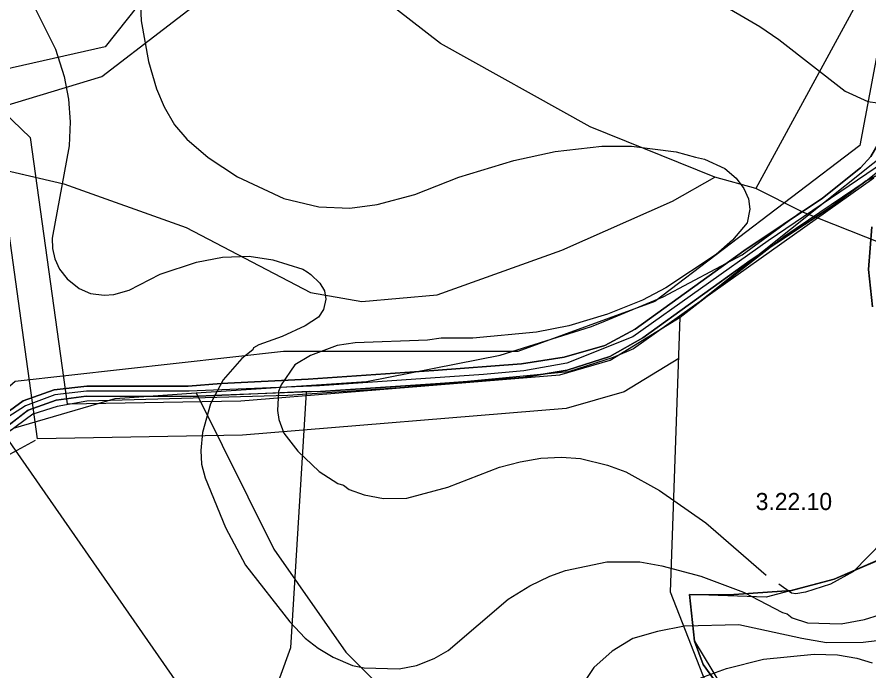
# Model space of a CAD drawing. Extents: x -662500 to -655523, y -1056000 to -1049993.
# Drawn here: x -660725.5 to -660352.4, y -1053153.3 to -1052866.9 of the extents above; entities that cross this region are included whole.
import ezdxf

# ---------------------------------------------------------------- set-up
doc = ezdxf.new("R2010")
doc.units = 0
for name, color, linetype in [('Vrstva 12', 7, 'Continuous'), ('Vrstva 15', 7, 'Continuous'), ('Vrstva 24', 7, 'Continuous'), ('Vrstva 37', 7, 'Continuous'), ('Vrstva 5', 7, 'Continuous'), ('Vrstva 50', 7, 'Continuous'), ('Vrstva 51', 7, 'Continuous'), ('Vrstva 52', 7, 'Continuous'), ('Vrstva 6', 7, 'Continuous'), ('Vrstva 61', 7, 'Continuous'), ('Vrstva 7', 7, 'Continuous')]:
    doc.layers.add(name, color=color, linetype=linetype)

msp = doc.modelspace()

# ---------------------------------------------------------------- linework, layer by layer
at = {"layer": 'Vrstva 12'}
msp.add_lwpolyline([(-660345.67, -1052930.36), (-660396.62, -1052964.95), (-660455.84, -1053006.98), (-660484.73, -1053018.42), (-660503.64, -1053021.88), (-660521.22, -1053023.39), (-660593.09, -1053028.44), (-660650.08, -1053030.8), (-660695.1, -1053030.71), (-660708.91, -1053032.42), (-660721.83, -1053037.12), (-660735.32, -1053045.86)], dxfattribs=at)
at = {"layer": 'Vrstva 15'}
msp.add_lwpolyline([(-660598.86, -1053031.22), (-660605.75, -1053143.15), (-660610.52, -1053156.43), (-660584.23, -1053223.36), (-660520.18, -1053363.22), (-660506.25, -1053380.34), (-660360.14, -1053523.67), (-660130.71, -1053557.64)], dxfattribs=at)
at = {"layer": 'Vrstva 24'}
for points in [[(-660420, -1052937), (-660474.5, -1052915), (-660540, -1052878.5), (-660592, -1052838), (-660628.5, -1052797.5), (-660653.5, -1052757), (-660680, -1052693)], [(-660132, -1052865), (-660170, -1052836), (-660215, -1052805), (-660250, -1052787), (-660271.5, -1052781.5), (-660292.5, -1052783), (-660319.5, -1052800), (-660337, -1052822.5), (-660402, -1052942)], [(-660781, -1052927), (-660768.5, -1052927.5), (-660741.5, -1052931.5), (-660705, -1052940), (-660651.5, -1052959), (-660597, -1052987.5), (-660574.5, -1052991.5), (-660541.5, -1052988.5), (-660487, -1052969), (-660438.5, -1052947.5), (-660420, -1052937)], [(-660402, -1052942), (-660420, -1052937)], [(-660382, -1052952), (-660402, -1052942)], [(-660647, -1053031.5), (-660572.5, -1053026.5), (-660514, -1053015), (-660474, -1053002.5), (-660467.78, -1053000), (-660442.5, -1052989.5), (-660408, -1052971), (-660382, -1052952)], [(-660382, -1052952), (-660347, -1052966)], [(-661054, -1052990), (-661058.86, -1053000), (-661076, -1053031), (-661094, -1053081.5), (-661099.5, -1053135.5), (-661091.5, -1053170.5), (-661086.5, -1053182), (-661045, -1053205.5), (-661024.5, -1053222), (-660989, -1053249), (-660959, -1053263.5), (-660935.5, -1053266), (-660916.5, -1053262.5), (-660907.5, -1053257.5), (-660883.5, -1053237), (-660847.5, -1053185.5), (-660821, -1053163), (-660798, -1053140.5), (-660776, -1053100), (-660751.5, -1053064), (-660727, -1053047), (-660682.5, -1053034), (-660647, -1053031.5)], [(-660647, -1053031.5), (-660613, -1053100), (-660581.5, -1053145), (-660563.5, -1053163), (-660529.5, -1053190), (-660482, -1053214)]]:
    msp.add_lwpolyline(points, dxfattribs=at)
at = {"layer": 'Vrstva 37'}
msp.add_lwpolyline([(-661300.67, -1052546.9), (-661245.57, -1052460.16), (-661215.38, -1052383.27), (-661093.2, -1052036.62), (-661059.91, -1052039.12), (-661052.32, -1052039.28), (-660977.8, -1052048.89), (-660913.91, -1052057.78), (-660920.61, -1052206.16), (-660810.17, -1052287.05), (-660506.62, -1052383.42), (-660536.22, -1052464.9), (-660540.27, -1052493.39), (-660540.27, -1052503.48), (-660534.66, -1052516.97), (-660434.32, -1052493.61), (-660230.57, -1052568.54), (-660284.32, -1052681.97), (-660363.46, -1052667.73), (-660573.1, -1052736.64), (-660686.93, -1052879.97), (-660981.83, -1052946.49), (-661035.35, -1052984.09), (-661278.3, -1052879.13)], dxfattribs=at)
for points in [[(-661234.06, -1053140.82), (-660958.01, -1052955.16), (-660828.41, -1052935.32), (-660688.36, -1052892.92), (-660553.31, -1052789.11), (-660369.71, -1052706.96), (-660290.66, -1052724.21), (-660337.18, -1052820.64), (-660356.48, -1052923.15), (-660446.27, -1052991.51), (-660506.13, -1053013.32), (-660608.87, -1053013.32), (-660726.31, -1053026.56), (-660746.15, -1053043.81), (-660754.61, -1053064.64), (-660780.18, -1053120.96), (-660865.36, -1053222.79), (-660913.12, -1053274.78), (-660954.8, -1053281.43), (-660981.14, -1053263.41), (-661072.84, -1053185.46), (-661116.02, -1053160.8)], [(-661023.41, -1053240.67), (-661011.27, -1053272.33), (-660950.35, -1053416.85), (-660839.76, -1053380.96), (-660793.93, -1053380.96), (-660681.35, -1053517.53), (-660634.53, -1053539.46), (-660568.77, -1053550.42), (-660547.85, -1053511.55), (-660560.8, -1053426.81), (-660514.36, -1053361.25), (-660732.12, -1053048.02), (-660755.79, -1053110.82), (-660775.71, -1053140.44), (-660885.47, -1053258.33), (-660925.44, -1053292.53), (-660955.96, -1053285.06), (-660988.72, -1053264.41)]]:
    msp.add_lwpolyline(points, close=True, dxfattribs=at)
at = {"layer": 'Vrstva 5'}
for points in [[(-660340.49, -1052862.94), (-660341.19, -1052882.22), (-660342.34, -1052901.16), (-660345.18, -1052916.91), (-660351.67, -1052928.01), (-660356.16, -1052932.93), (-660372.74, -1052946.18), (-660407.24, -1052969.22), (-660454.83, -1053003.63), (-660468.06, -1053010.68), (-660485.85, -1053015.9), (-660504.55, -1053018.76), (-660542.92, -1053021.63), (-660597.98, -1053025.5), (-660636.05, -1053027.33), (-660650.51, -1053028.61), (-660694.93, -1053028.56), (-660709.28, -1053030.16), (-660722.76, -1053034.93), (-660735.98, -1053044.48)], [(-660735.98, -1053044.48), (-660722.76, -1053034.93), (-660709.28, -1053030.16), (-660694.93, -1053028.56), (-660650.51, -1053028.61), (-660636.05, -1053027.33), (-660597.98, -1053025.5), (-660542.92, -1053021.63), (-660504.55, -1053018.76), (-660485.85, -1053015.9), (-660468.06, -1053010.68), (-660454.83, -1053003.63), (-660407.24, -1052969.22), (-660372.74, -1052946.18), (-660356.16, -1052932.93), (-660351.67, -1052928.01), (-660345.18, -1052916.91), (-660342.34, -1052901.16), (-660341.19, -1052882.22), (-660340.49, -1052862.94)], [(-660732.12, -1053048.02), (-660721.62, -1053039.87), (-660720.59, -1053039.07), (-660708.3, -1053034.68), (-660695.28, -1053033), (-660649.64, -1053033.08), (-660635.86, -1053032.54), (-660597.64, -1053030.71), (-660592.55, -1053030.9), (-660542.26, -1053027.52), (-660503.89, -1053024.76), (-660484.55, -1053021.5), (-660465.9, -1053015.6), (-660451.53, -1053007.43), (-660404.49, -1052973.58), (-660368.96, -1052950), (-660353.67, -1052938.62), (-660348.07, -1052935.85)], [(-660348.07, -1052935.85), (-660353.67, -1052938.62), (-660368.96, -1052950), (-660404.49, -1052973.58), (-660451.53, -1053007.43), (-660465.9, -1053015.6), (-660484.55, -1053021.5), (-660503.89, -1053024.76), (-660542.26, -1053027.52), (-660592.55, -1053030.9), (-660635.86, -1053032.54), (-660649.64, -1053033.08), (-660695.28, -1053033), (-660708.3, -1053034.68), (-660720.59, -1053039.07), (-660732.12, -1053048.02)], [(-660351.16, -1052958.84), (-660352.67, -1052977.49), (-660350.91, -1052993.82)], [(-660350.91, -1052993.82), (-660352.67, -1052977.49), (-660351.16, -1052958.84)], [(-660341.86, -1053101.92), (-660367.74, -1053113.11), (-660386.36, -1053118.03), (-660413.65, -1053119.9), (-660431.05, -1053119.87), (-660428.77, -1053140.23), (-660425.04, -1053150.39), (-660412.06, -1053168.45), (-660407.93, -1053175.41), (-660397.57, -1053191.93), (-660396.56, -1053206.91), (-660403.25, -1053217.61), (-660422.63, -1053240.33), (-660439.88, -1053269.34), (-660486.45, -1053344.24), (-660512.28, -1053368.1), (-660517.5, -1053373.37), (-660541.05, -1053397.14), (-660549.81, -1053406.05), (-660553.77, -1053409.82), (-660618.91, -1053475.06), (-660650.77, -1053508.27), (-660718.56, -1053576.57), (-660735.74, -1053593.9)]]:
    msp.add_lwpolyline(points, dxfattribs=at)
msp.add_lwpolyline([(-660431.05, -1053119.87), (-660413.65, -1053119.9), (-660386.36, -1053118.03), (-660367.74, -1053113.11), (-660337.3, -1053100.08), (-660334.61, -1053117.6), (-660333.75, -1053129.01), (-660329.61, -1053143.08), (-660326.99, -1053149.05), (-660321.61, -1053156.83), (-660320.88, -1053178.8), (-660379.98, -1053236.49), (-660420.58, -1053278.12), (-660486.45, -1053344.24), (-660439.88, -1053269.34), (-660422.63, -1053240.33), (-660403.25, -1053217.61), (-660396.56, -1053206.91), (-660397.57, -1053191.93), (-660412.06, -1053168.45), (-660425.04, -1053150.39), (-660428.77, -1053140.23)], close=True, dxfattribs=at)
at = {"layer": 'Vrstva 50'}
msp.add_lwpolyline([(-660435.07, -1052998.4), (-660338.47, -1052921.22), (-660327.47, -1053057.73), (-660321.24, -1053097.21), (-660175.03, -1053103.15), (-660174.83, -1053022.87), (-660135.14, -1053024.72), (-660124.45, -1053106.32), (-660064.14, -1053121.91), (-660064.92, -1053137.67), (-660124.48, -1053141.31), (-660143.9, -1053158.22), (-660224.98, -1053182.72), (-660282.65, -1053206.04), (-660302.63, -1053225.87), (-660408.17, -1053286.14), (-660457.22, -1053301.47), (-660422.63, -1053240.33), (-660404.5, -1053207.93), (-660439.36, -1053118.83)], close=True, dxfattribs=at)
at = {"layer": 'Vrstva 51'}
for points in [[(-661333.87, -1052639.96), (-661030.97, -1052722.69), (-660970.26, -1052748.97), (-660859.83, -1052784.77), (-660719.81, -1052919.67), (-660703.56, -1053036.33), (-660627.44, -1053034.97), (-660487.78, -1053023.58), (-660465.78, -1053017.23), (-660435.07, -1052998.4)], [(-660435.71, -1053016.39), (-660459.67, -1053031.08), (-660485.06, -1053038.41), (-660626.7, -1053049.96), (-660716.58, -1053051.57), (-660733.95, -1052926.87), (-660867.75, -1052797.97), (-660975.56, -1052763.02), (-661035.95, -1052736.88), (-661337.82, -1052654.43)]]:
    msp.add_lwpolyline(points, dxfattribs=at)
at = {"layer": 'Vrstva 52'}
msp.add_lwpolyline([(-660914.58, -1053281.25), (-660889.24, -1053271.93), (-660864.44, -1053243.57), (-660826.77, -1053200.49), (-660756.29, -1053119.89), (-660731.82, -1053060.03), (-660717.44, -1053052.21)], dxfattribs=at)
at = {"layer": 'Vrstva 6'}
msp.add_lwpolyline([(-660337.3, -1053100.08), (-660367.74, -1053113.11), (-660397.42, -1053120.9), (-660431.05, -1053119.87), (-660428.77, -1053140.23), (-660397.57, -1053191.93), (-660396.56, -1053206.91), (-660403.25, -1053217.61), (-660422.63, -1053240.33), (-660404.5, -1053207.93), (-660439.36, -1053118.83), (-660435.07, -1052998.4), (-660389.27, -1052962.78), (-660353.67, -1052938.62), (-660348.75, -1052934.65)], dxfattribs=at)
at = {"layer": 'Vrstva 61'}
msp.add_lwpolyline([(-660350.25, -1052937.45), (-660455.53, -1053012.16), (-660464.44, -1053016.02), (-660483.98, -1053022.27), (-660555.71, -1053029.14), (-660606.91, -1053032.64), (-660694.88, -1053035.13), (-660707.92, -1053037.52), (-660718.55, -1053040.85), (-660729.86, -1053049.1)], dxfattribs=at)
at = {"layer": 'Vrstva 7'}
for p, q in [((-660671.82, -1052852.66), (-660671.11, -1052868.53)), ((-660671.82, -1052852.66), (-660671.11, -1052868.53)), ((-660420.56, -1052859.04), (-660400.29, -1052871.08)), ((-660718.59, -1052861.16), (-660708.67, -1052881)), ((-660671.11, -1052868.53), (-660668, -1052886.39)), ((-660671.11, -1052868.53), (-660668, -1052886.39)), ((-660400.29, -1052871.08), (-660391.93, -1052876.75)), ((-660391.93, -1052876.75), (-660362.88, -1052899.29)), ((-660708.67, -1052881), (-660704.84, -1052892.91)), ((-660668, -1052886.39), (-660664.45, -1052898.29)), ((-660668, -1052886.39), (-660664.45, -1052898.29)), ((-660704.84, -1052892.91), (-660703, -1052902.83)), ((-660664.45, -1052898.29), (-660661.05, -1052906.23)), ((-660664.45, -1052898.29), (-660661.05, -1052906.23)), ((-660362.88, -1052899.29), (-660352.96, -1052903.82)), ((-660703, -1052902.83), (-660702.29, -1052912.75)), ((-660352.96, -1052903.82), (-660348.71, -1052904.53)), ((-660661.05, -1052906.23), (-660656.52, -1052914.17)), ((-660661.05, -1052906.23), (-660656.52, -1052914.17)), ((-660702.29, -1052912.75), (-660702.72, -1052923.24)), ((-660656.52, -1052914.17), (-660651.13, -1052920.4)), ((-660656.52, -1052914.17), (-660651.13, -1052920.4)), ((-660702.72, -1052923.24), (-660710.09, -1052963.77)), ((-660651.13, -1052920.4), (-660641.78, -1052928.34)), ((-660651.13, -1052920.4), (-660641.78, -1052928.34)), ((-660489.86, -1052925.79), (-660469.45, -1052923.52)), ((-660489.86, -1052925.79), (-660469.45, -1052923.52)), ((-660469.45, -1052923.52), (-660456.41, -1052923.52)), ((-660469.45, -1052923.52), (-660456.41, -1052923.52)), ((-660456.41, -1052923.52), (-660436.86, -1052925.93)), ((-660456.41, -1052923.52), (-660436.86, -1052925.93)), ((-660508, -1052929.76), (-660489.86, -1052925.79)), ((-660508, -1052929.76), (-660489.86, -1052925.79)), ((-660436.86, -1052925.93), (-660428.35, -1052928.2)), ((-660436.86, -1052925.93), (-660428.35, -1052928.2)), ((-660641.78, -1052928.34), (-660629.02, -1052936.84)), ((-660641.78, -1052928.34), (-660629.02, -1052936.84)), ((-660532.09, -1052936.98), (-660508, -1052929.76)), ((-660532.09, -1052936.98), (-660508, -1052929.76)), ((-660428.35, -1052928.2), (-660424.39, -1052929.19)), ((-660428.35, -1052928.2), (-660424.39, -1052929.19)), ((-660424.39, -1052929.19), (-660415.6, -1052933.16)), ((-660424.39, -1052929.19), (-660415.6, -1052933.16)), ((-660415.6, -1052933.16), (-660410.64, -1052937.41)), ((-660415.6, -1052933.16), (-660410.64, -1052937.41)), ((-660629.02, -1052936.84), (-660608.62, -1052946.34)), ((-660629.02, -1052936.84), (-660608.62, -1052946.34)), ((-660551.36, -1052944.64), (-660532.09, -1052936.98)), ((-660551.36, -1052944.64), (-660532.09, -1052936.98)), ((-660410.64, -1052937.41), (-660407.24, -1052941.94)), ((-660410.64, -1052937.41), (-660407.24, -1052941.94)), ((-660407.24, -1052941.94), (-660405.25, -1052946.48)), ((-660407.24, -1052941.94), (-660405.25, -1052946.48)), ((-660567.8, -1052949.03), (-660551.36, -1052944.64)), ((-660567.8, -1052949.03), (-660551.36, -1052944.64)), ((-660608.62, -1052946.34), (-660593.31, -1052950.02)), ((-660608.62, -1052946.34), (-660593.31, -1052950.02)), ((-660579.71, -1052950.59), (-660567.8, -1052949.03)), ((-660579.71, -1052950.59), (-660567.8, -1052949.03)), ((-660405.25, -1052946.48), (-660404.55, -1052951.01)), ((-660405.25, -1052946.48), (-660404.55, -1052951.01)), ((-660593.31, -1052950.02), (-660579.71, -1052950.59)), ((-660593.31, -1052950.02), (-660579.71, -1052950.59)), ((-660404.55, -1052951.01), (-660405.82, -1052956.96)), ((-660404.55, -1052951.01), (-660405.82, -1052956.96)), ((-660405.82, -1052956.96), (-660412.2, -1052964.62)), ((-660405.82, -1052956.96), (-660412.2, -1052964.62)), ((-660710.09, -1052963.77), (-660709.94, -1052968.3)), ((-660412.2, -1052964.62), (-660419.28, -1052970.85)), ((-660412.2, -1052964.62), (-660419.28, -1052970.85)), ((-660709.94, -1052968.3), (-660708.95, -1052972.84)), ((-660646.88, -1052974.25), (-660635.54, -1052972.13)), ((-660635.54, -1052972.13), (-660623.78, -1052971.56)), ((-660623.78, -1052971.56), (-660613.44, -1052973.26)), ((-660419.28, -1052970.85), (-660441.39, -1052985.45)), ((-660419.28, -1052970.85), (-660441.39, -1052985.45)), ((-660708.95, -1052972.84), (-660706.97, -1052977.37)), ((-660662.89, -1052979.5), (-660646.88, -1052974.25)), ((-660613.44, -1052973.26), (-660600.4, -1052977.37)), ((-660706.97, -1052977.37), (-660703.57, -1052981.48)), ((-660676.36, -1052986.58), (-660662.89, -1052979.5)), ((-660600.4, -1052977.37), (-660598.45, -1052978.51)), ((-660598.45, -1052978.51), (-660596.85, -1052979.64)), ((-660596.85, -1052979.64), (-660592.89, -1052983.47)), ((-660703.57, -1052981.48), (-660698.32, -1052985.73)), ((-660698.32, -1052985.73), (-660693.36, -1052988)), ((-660683.16, -1052988.43), (-660676.36, -1052986.58)), ((-660592.89, -1052983.47), (-660590.9, -1052986.87)), ((-660590.9, -1052986.87), (-660590.33, -1052990.41)), ((-660441.39, -1052985.45), (-660451.59, -1052990.83)), ((-660441.39, -1052985.45), (-660451.59, -1052990.83)), ((-660693.36, -1052988), (-660687.41, -1052988.71)), ((-660687.41, -1052988.71), (-660683.16, -1052988.43)), ((-660590.33, -1052990.41), (-660591.33, -1052994.94)), ((-660451.59, -1052990.83), (-660466.9, -1052997.07)), ((-660451.59, -1052990.83), (-660466.9, -1052997.07)), ((-660593.45, -1052998.34), (-660599.26, -1053002.17)), ((-660591.33, -1052994.94), (-660593.45, -1052998.34)), ((-660466.9, -1052997.07), (-660483.91, -1053002.17)), ((-660466.9, -1052997.07), (-660483.91, -1053002.17)), ((-660599.26, -1053002.17), (-660609.47, -1053006.85)), ((-660498.08, -1053004.86), (-660525.85, -1053007.56)), ((-660498.08, -1053004.86), (-660525.85, -1053007.56)), ((-660483.91, -1053002.17), (-660498.08, -1053004.86)), ((-660483.91, -1053002.17), (-660498.08, -1053004.86)), ((-660609.47, -1053006.85), (-660619.67, -1053010.39)), ((-660545.7, -1053008.41), (-660577.44, -1053009.54)), ((-660545.7, -1053008.41), (-660577.44, -1053009.54)), ((-660539.74, -1053007.56), (-660545.7, -1053008.41)), ((-660539.74, -1053007.56), (-660545.7, -1053008.41)), ((-660525.85, -1053007.56), (-660539.74, -1053007.56)), ((-660525.85, -1053007.56), (-660539.74, -1053007.56)), ((-660622.22, -1053012.66), (-660627.04, -1053016.49)), ((-660621.94, -1053011.81), (-660622.22, -1053012.66)), ((-660619.67, -1053010.39), (-660621.94, -1053011.81)), ((-660585.38, -1053010.68), (-660597, -1053015.07)), ((-660585.38, -1053010.68), (-660597, -1053015.07)), ((-660577.44, -1053009.54), (-660585.38, -1053010.68)), ((-660577.44, -1053009.54), (-660585.38, -1053010.68)), ((-660627.04, -1053016.49), (-660635.26, -1053025.84)), ((-660597, -1053015.07), (-660603.8, -1053019.18)), ((-660597, -1053015.07), (-660603.8, -1053019.18)), ((-660603.8, -1053019.18), (-660609.89, -1053027.96)), ((-660603.8, -1053019.18), (-660609.89, -1053027.96)), ((-660635.26, -1053025.84), (-660640.79, -1053036.33)), ((-660609.89, -1053027.96), (-660611.03, -1053030.94)), ((-660609.89, -1053027.96), (-660611.03, -1053030.94)), ((-660611.03, -1053030.94), (-660611.45, -1053039.16)), ((-660611.03, -1053030.94), (-660611.45, -1053039.16)), ((-660640.79, -1053036.33), (-660644.33, -1053048.8)), ((-660611.45, -1053039.16), (-660610.88, -1053043.13)), ((-660611.45, -1053039.16), (-660610.88, -1053043.13)), ((-660610.88, -1053043.13), (-660608.62, -1053049.08)), ((-660610.88, -1053043.13), (-660608.62, -1053049.08)), ((-660644.33, -1053048.8), (-660645.04, -1053056.73)), ((-660608.62, -1053049.08), (-660602.52, -1053057.02)), ((-660608.62, -1053049.08), (-660602.52, -1053057.02)), ((-660645.04, -1053056.73), (-660644.75, -1053062.69)), ((-660602.52, -1053057.02), (-660593.17, -1053065.94)), ((-660602.52, -1053057.02), (-660593.17, -1053065.94)), ((-660514.23, -1053064.1), (-660505.16, -1053061.69)), ((-660514.23, -1053064.1), (-660505.16, -1053061.69)), ((-660505.16, -1053061.69), (-660496.09, -1053060.13)), ((-660505.16, -1053061.69), (-660496.09, -1053060.13)), ((-660496.09, -1053060.13), (-660487.02, -1053059.71)), ((-660496.09, -1053060.13), (-660487.02, -1053059.71)), ((-660487.02, -1053059.71), (-660478.8, -1053060.28)), ((-660487.02, -1053059.71), (-660478.8, -1053060.28)), ((-660478.8, -1053060.28), (-660466.9, -1053063.11)), ((-660478.8, -1053060.28), (-660466.9, -1053063.11)), ((-660644.75, -1053062.69), (-660643.05, -1053068.64)), ((-660536.91, -1053072.75), (-660514.23, -1053064.1)), ((-660536.91, -1053072.75), (-660514.23, -1053064.1)), ((-660466.9, -1053063.11), (-660458.96, -1053066.09)), ((-660466.9, -1053063.11), (-660458.96, -1053066.09)), ((-660643.05, -1053068.64), (-660634.27, -1053090.46)), ((-660593.17, -1053065.94), (-660584.95, -1053071.19)), ((-660593.17, -1053065.94), (-660584.95, -1053071.19)), ((-660458.96, -1053066.09), (-660444.23, -1053074.31)), ((-660458.96, -1053066.09), (-660444.23, -1053074.31)), ((-660584.95, -1053071.19), (-660582.54, -1053071.9)), ((-660584.95, -1053071.19), (-660582.54, -1053071.9)), ((-660582.54, -1053071.9), (-660579.99, -1053073.88)), ((-660582.54, -1053071.9), (-660579.99, -1053073.88)), ((-660554.76, -1053077.56), (-660536.91, -1053072.75)), ((-660554.76, -1053077.56), (-660536.91, -1053072.75)), ((-660579.99, -1053073.88), (-660573.47, -1053076.15)), ((-660579.99, -1053073.88), (-660573.47, -1053076.15)), ((-660573.47, -1053076.15), (-660564.97, -1053077.71)), ((-660573.47, -1053076.15), (-660564.97, -1053077.71)), ((-660444.23, -1053074.31), (-660423.82, -1053088.48)), ((-660444.23, -1053074.31), (-660423.82, -1053088.48)), ((-660564.97, -1053077.71), (-660554.76, -1053077.56)), ((-660564.97, -1053077.71), (-660554.76, -1053077.56)), ((-660634.27, -1053090.46), (-660625.48, -1053106.9)), ((-660423.82, -1053088.48), (-660397.46, -1053111.29)), ((-660423.82, -1053088.48), (-660397.46, -1053111.29)), ((-660346.16, -1053096.41), (-660359.2, -1053109.74)), ((-660485.32, -1053109.31), (-660467.18, -1053105.48)), ((-660467.18, -1053105.48), (-660452.73, -1053105.48)), ((-660452.73, -1053105.48), (-660443.09, -1053107.18)), ((-660625.48, -1053106.9), (-660606.07, -1053131.84)), ((-660492.13, -1053111.72), (-660485.32, -1053109.31)), ((-660443.09, -1053107.18), (-660426.09, -1053111.72)), ((-660359.2, -1053109.74), (-660369.26, -1053115.26)), ((-660500.91, -1053115.97), (-660492.13, -1053111.72)), ((-660426.09, -1053111.72), (-660407.38, -1053118.8)), ((-660510.41, -1053121.78), (-660500.91, -1053115.97)), ((-660386.41, -1053119.23), (-660391.93, -1053115.26)), ((-660369.26, -1053115.26), (-660380.17, -1053118.8)), ((-660407.38, -1053118.8), (-660390.37, -1053127.73)), ((-660384.42, -1053119.51), (-660386.41, -1053119.23)), ((-660380.17, -1053118.8), (-660384.42, -1053119.51)), ((-660536.77, -1053144.31), (-660510.41, -1053121.78)), ((-660390.37, -1053127.73), (-660388.25, -1053128.3)), ((-660388.25, -1053128.3), (-660386.12, -1053130)), ((-660354.38, -1053130.71), (-660347.86, -1053128.73)), ((-660606.07, -1053131.84), (-660599.26, -1053138.93)), ((-660386.12, -1053130), (-660379.32, -1053132.27)), ((-660379.32, -1053132.27), (-660364.58, -1053132.69)), ((-660364.58, -1053132.69), (-660354.38, -1053130.71)), ((-660445.08, -1053135.95), (-660455.85, -1053139.07)), ((-660433.17, -1053133.69), (-660445.08, -1053135.95)), ((-660409.36, -1053133.12), (-660433.17, -1053133.69)), ((-660381.87, -1053139.07), (-660409.36, -1053133.12)), ((-660599.26, -1053138.93), (-660593.59, -1053143.32)), ((-660455.85, -1053139.07), (-660464.92, -1053144.6)), ((-660371.1, -1053140.91), (-660381.87, -1053139.07)), ((-660348.99, -1053140.06), (-660354.94, -1053140.77)), ((-660593.59, -1053143.32), (-660587.08, -1053147.29)), ((-660354.94, -1053140.77), (-660371.1, -1053140.91)), ((-660587.08, -1053147.29), (-660578.57, -1053150.83)), ((-660542.86, -1053147.86), (-660536.77, -1053144.31)), ((-660464.92, -1053144.6), (-660472.85, -1053151.82)), ((-660398.59, -1053148.14), (-660376.48, -1053145.87)), ((-660376.48, -1053145.87), (-660366.28, -1053146.3)), ((-660366.28, -1053146.3), (-660357.78, -1053147.71)), ((-660578.57, -1053150.83), (-660573.47, -1053151.97)), ((-660558.17, -1053152.39), (-660550.51, -1053150.83)), ((-660550.51, -1053150.83), (-660542.86, -1053147.86)), ((-660414.75, -1053152.25), (-660398.59, -1053148.14)), ((-660357.78, -1053147.71), (-660350.98, -1053149.7)), ((-660573.47, -1053151.97), (-660558.17, -1053152.39)), ((-660472.85, -1053151.82), (-660480.51, -1053163.02)), ((-660426.09, -1053156.36), (-660414.75, -1053152.25))]:
    msp.add_line(p, q, dxfattribs=at)

# ---------------------------------------------------------------- texts
at = {"layer": 'Vrstva 24'}
msp.add_text('3.22.10', height=7.5, dxfattribs=at).set_placement((-660402.04, -1053082.82))

doc.saveas('drawing.dxf')
